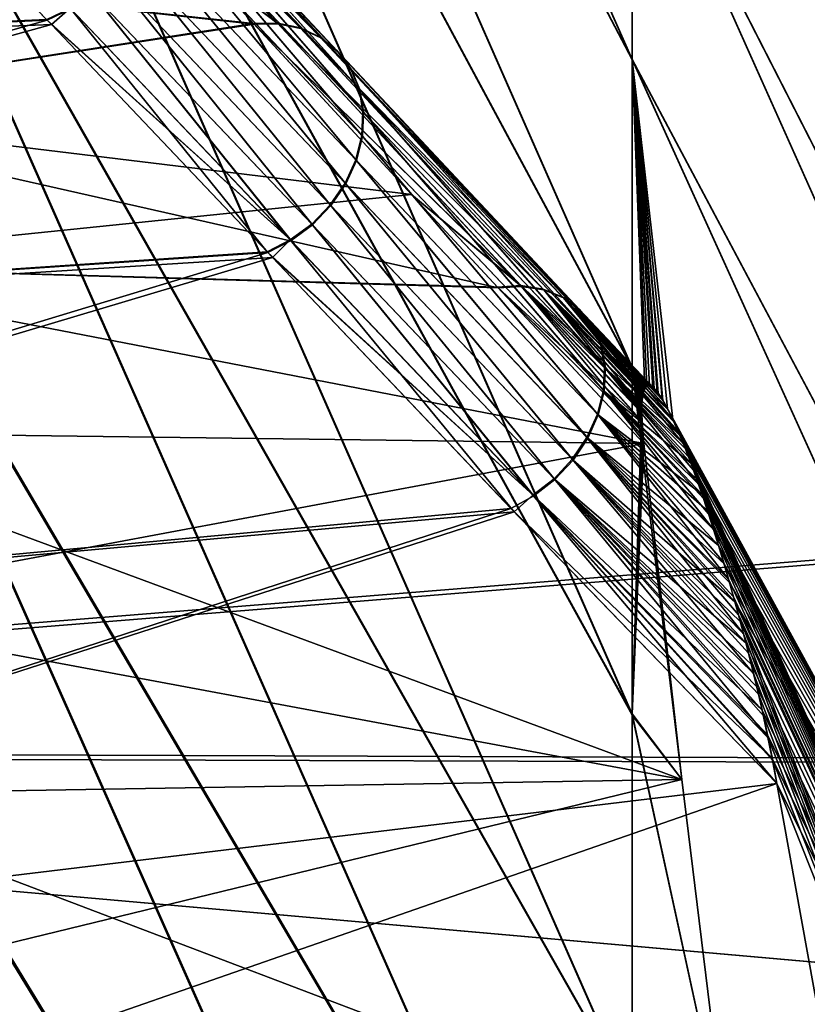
# Model space of a CAD drawing. Header units: metres. Extents: x -2 to 102, y -85 to 102.
# Tile 245 of 343: x 89.74 to 90.338, y 11.133 to 11.88. Entities that reach past the tile are written whole.
import ezdxf

# ---------------------------------------------------------------- set-up
doc = ezdxf.new("R2010")
doc.units = ezdxf.units.M
doc.layers.add('solid_21064300', color=7, linetype='CONTINUOUS')

msp = doc.modelspace()

# ---------------------------------------------------------------- linework, layer by layer
at = {"layer": 'solid_21064300'}
for points in [[(89.56752, 13.290086, -4.160103), (90.205063, 11.849868, -4.351752), (90.205063, 12.053601, -3.750708)], [(89.56752, 13.290086, -4.160103), (89.56752, 13.062857, -4.82645), (90.205063, 11.849868, -4.351752)], [(89.56752, 13.289399, 4.162298), (90.205063, 12.053178, 3.752071), (90.205063, 11.849295, 4.353315)], [(89.56752, 13.061927, 4.828967), (89.56752, 13.289399, 4.162298), (90.205063, 11.849295, 4.353315)], [(89.56752, 13.062857, -4.82645), (90.205063, 11.616185, -4.941797), (90.205063, 11.849868, -4.351752)], [(89.56752, 13.062857, -4.82645), (89.56752, 12.802241, -5.480462), (90.205063, 11.616185, -4.941797)], [(89.56752, 13.061927, 4.828967), (90.205063, 11.849295, 4.353315), (90.205063, 11.61544, 4.943548)], [(89.56752, 12.801035, 5.483281), (89.56752, 13.061927, 4.828967), (90.205063, 11.61544, 4.943548)], [(89.56752, 12.802241, -5.480462), (90.205063, 11.353144, -5.519352), (90.205063, 11.616185, -4.941797)], [(89.56752, 12.802241, -5.480462), (89.56752, 12.508906, -6.120467), (90.205063, 11.353144, -5.519352)], [(89.56752, 12.801035, 5.483281), (90.205063, 11.61544, 4.943548), (90.205063, 11.352208, 5.521277)], [(89.56752, 12.50739, 6.123565), (89.56752, 12.801035, 5.483281), (90.205063, 11.352208, 5.521277)], [(87.981567, 12.620817, 11.392597), (88.560776, 11.326357, 11.456383), (98.895546, 12.158201, 11.415393)], [(88.562424, 11.322414, -11.456576), (87.983307, 12.617163, -11.392777), (98.895546, 12.158201, -11.415393)], [(90.205063, 12.623672), (90.773743, 11.306211), (90.779366, 11.277663, 0.574141)], [(90.205063, 12.607708, 0.634671), (90.205063, 12.623672), (90.779366, 11.277663, 0.574141)], [(90.205063, 12.60772, -0.634434), (90.773743, 11.306211), (90.205063, 12.623672)], [(90.205063, 12.60772, -0.634434), (90.779366, 11.292268), (90.773743, 11.306211)], [(90.779366, 11.277662, -0.574141), (90.779366, 11.292268), (90.205063, 12.60772, -0.634434)], [(90.779366, 11.277662, -0.574141), (90.205063, 12.60772, -0.634434), (90.205063, 12.559903, -1.267264)], [(90.205063, 12.559855, 1.267738), (90.205063, 12.607708, 0.634671), (90.779366, 11.277663, 0.574141)], [(90.779366, 11.233885, -1.146797), (90.205063, 12.559903, -1.267264), (90.205063, 12.480341, -1.896892)], [(90.779366, 11.233885, -1.146797), (90.779366, 11.277662, -0.574141), (90.205063, 12.559903, -1.267264)], [(90.205063, 12.559855, 1.267738), (90.779366, 11.277663, 0.574141), (90.779366, 11.233885, 1.146796)], [(90.205063, 12.480234, 1.897597), (90.205063, 12.559855, 1.267738), (90.779366, 11.233885, 1.146796)], [(89.56752, 12.508906, -6.120467), (90.205063, 11.061408, -6.082958), (90.205063, 11.353144, -5.519352)], [(89.56752, 12.508906, -6.120467), (89.56752, 12.183601, -6.744829), (90.205063, 11.061408, -6.082958)], [(89.56752, 12.50739, 6.123565), (90.205063, 11.352208, 5.521277), (90.205063, 11.060262, 6.085042)], [(89.56752, 12.181745, 6.748182), (89.56752, 12.50739, 6.123565), (90.205063, 11.060262, 6.085042)], [(90.779366, 11.161048, -1.716487), (90.205063, 12.480341, -1.896892), (90.205063, 12.369237, -2.521725)], [(90.779366, 11.161048, -1.716487), (90.779366, 11.233885, -1.146797), (90.205063, 12.480341, -1.896892)], [(90.205063, 12.480234, 1.897597), (90.779366, 11.233885, 1.146796), (90.779366, 11.161048, 1.716485)], [(90.205063, 12.369047, 2.522657), (90.205063, 12.480234, 1.897597), (90.779366, 11.161048, 1.716485)], [(90.779366, 11.05934, -2.281736), (90.205063, 12.369237, -2.521725), (90.205063, 12.226871, -3.140185)], [(90.779366, 11.05934, -2.281736), (90.779366, 11.161048, -1.716487), (90.205063, 12.369237, -2.521725)], [(90.205063, 12.369047, 2.522657), (90.779366, 11.161048, 1.716485), (90.779366, 11.05934, 2.281734)], [(90.205063, 12.226575, 3.141337), (90.205063, 12.369047, 2.522657), (90.779366, 11.05934, 2.281734)], [(90.779366, 10.929024, -2.841083), (90.205063, 12.226871, -3.140185), (90.205063, 12.053601, -3.750708)], [(90.779366, 10.929024, -2.841083), (90.779366, 11.05934, -2.281736), (90.205063, 12.226871, -3.140185)], [(90.205063, 12.226575, 3.141337), (90.779366, 11.05934, 2.281734), (90.779366, 10.929025, 2.84108)], [(90.205063, 12.053178, 3.752071), (90.205063, 12.226575, 3.141337), (90.779366, 10.929025, 2.84108)], [(89.56752, 12.183601, -6.744829), (90.205063, 10.741715, -6.631189), (90.205063, 11.061408, -6.082958)], [(89.56752, 12.183601, -6.744829), (89.56752, 11.827157, -7.351953), (90.205063, 10.741715, -6.631189)], [(89.56752, 12.181745, 6.748182), (90.205063, 11.060262, 6.085042), (90.205063, 10.740341, 6.633415)], [(89.56752, 11.824931, 7.355533), (89.56752, 12.181745, 6.748182), (90.205063, 10.740341, 6.633415)], [(88.560776, 11.326357, 11.456383), (98.836884, 11.287977, 11.458274), (98.895546, 12.158201, 11.415393)], [(88.562424, 11.322414, -11.456576), (98.895546, 12.158201, -11.415393), (98.836884, 11.287977, -11.458274)], [(89.935707, 11.877207, 4.464653), (89.74971, 12.058692, 4.094024), (89.874481, 11.923745, 4.381327)], [(89.768211, 12.058052, 4.085801), (89.74971, 12.058692, 4.094024), (89.935707, 11.877207, 4.464653)], [(89.936234, 11.876637, -4.465764), (89.874496, 11.923735, -4.381347), (89.750191, 12.058177, -4.095188)], [(89.936234, 11.876637, -4.465764), (89.750191, 12.058177, -4.095188), (89.768684, 12.057543, -4.086957)], [(89.768211, 12.058052, 4.085801), (89.935707, 11.877207, 4.464653), (89.952866, 11.873603, 4.454521)], [(89.785637, 12.053587, 4.076552), (89.768211, 12.058052, 4.085801), (89.952866, 11.873603, 4.454521)], [(89.953392, 11.873035, -4.455628), (89.768684, 12.057543, -4.086957), (89.786118, 12.053081, -4.077706)], [(89.953392, 11.873035, -4.455628), (89.936234, 11.876637, -4.465764), (89.768684, 12.057543, -4.086957)], [(89.785637, 12.053587, 4.076552), (89.952866, 11.873603, 4.454521), (89.968224, 11.866443, 4.443423)], [(89.801247, 12.045553, 4.066485), (89.785637, 12.053587, 4.076552), (89.968224, 11.866443, 4.443423)], [(89.96875, 11.865879, -4.444527), (89.786118, 12.053081, -4.077706), (89.80172, 12.04505, -4.067635)], [(89.96875, 11.865879, -4.444527), (89.953392, 11.873035, -4.455628), (89.786118, 12.053081, -4.077706)], [(90.779366, 10.770437, -3.393081), (90.205063, 12.053601, -3.750708), (90.205063, 11.849868, -4.351752)], [(90.779366, 10.770437, -3.393081), (90.779366, 10.929024, -2.841083), (90.205063, 12.053601, -3.750708)], [(90.205063, 12.053178, 3.752071), (90.779366, 10.929025, 2.84108), (90.779366, 10.770438, 3.393078)], [(90.205063, 11.849295, 4.353315), (90.205063, 12.053178, 3.752071), (90.779366, 10.770438, 3.393078)], [(89.801247, 12.045553, 4.066485), (89.968224, 11.866443, 4.443423), (89.981148, 11.856023, 4.431815)], [(89.814377, 12.03428, 4.056011), (89.801247, 12.045553, 4.066485), (89.981148, 11.856023, 4.431815)], [(89.981674, 11.855461, -4.432916), (89.80172, 12.04505, -4.067635), (89.81485, 12.033777, -4.057158)], [(89.981674, 11.855461, -4.432916), (89.96875, 11.865879, -4.444527), (89.80172, 12.04505, -4.067635)], [(89.760986, 11.8795, -4.01127), (89.609764, 12.035812, -3.62697), (88.855705, 11.83898, -3.684498)], [(89.778984, 11.887983, -4.007483), (89.609764, 12.035812, -3.62697), (89.760986, 11.8795, -4.01127)], [(89.814377, 12.03428, 4.056011), (89.981148, 11.856023, 4.431815), (89.991104, 11.842768, 4.420175)], [(89.824509, 12.020226, 4.045558), (89.814377, 12.03428, 4.056011), (89.991104, 11.842768, 4.420175)], [(88.855705, 11.83898, 3.684497), (89.611633, 12.033919, 3.632052), (89.760513, 11.879998, 4.010145)], [(89.991623, 11.842209, -4.421272), (89.81485, 12.033777, -4.057158), (89.824982, 12.019727, -4.046702)], [(89.991623, 11.842209, -4.421272), (89.981674, 11.855461, -4.432916), (89.81485, 12.033777, -4.057158)], [(89.824509, 12.020226, 4.045558), (89.991104, 11.842768, 4.420175), (89.997681, 11.827224, 4.408978)], [(89.831215, 12.00397, 4.035556), (89.824509, 12.020226, 4.045558), (89.997681, 11.827224, 4.408978)], [(89.998207, 11.826667, -4.410072), (89.824982, 12.019727, -4.046702), (89.831688, 12.003472, -4.036696)], [(89.998207, 11.826667, -4.410072), (89.991623, 11.842209, -4.421272), (89.824982, 12.019727, -4.046702)], [(89.831215, 12.00397, 4.035556), (89.997681, 11.827224, 4.408978), (90.00061, 11.810027, 4.398685)], [(89.834229, 11.986176, 4.026413), (89.831215, 12.00397, 4.035556), (90.00061, 11.810027, 4.398685)], [(90.001137, 11.809472, -4.399776), (89.831688, 12.003472, -4.036696), (89.834702, 11.98568, -4.02755)], [(90.001137, 11.809472, -4.399776), (89.998207, 11.826667, -4.410072), (89.831688, 12.003472, -4.036696)], [(89.833427, 11.967571, 4.018504), (89.834229, 11.986176, 4.026413), (89.999786, 11.791883, 4.389718)], [(90.000305, 11.79133, -4.390805), (89.834702, 11.98568, -4.02755), (89.8339, 11.967076, -4.019637)], [(89.834229, 11.986176, 4.026413), (90.00061, 11.810027, 4.398685), (89.999786, 11.791883, 4.389718)], [(90.000305, 11.79133, -4.390805), (90.001137, 11.809472, -4.399776), (89.834702, 11.98568, -4.02755)], [(89.828835, 11.948918, 4.012152), (89.833427, 11.967571, 4.018504), (89.995224, 11.773539, 4.382445)], [(89.995743, 11.772986, -4.38353), (89.8339, 11.967076, -4.019637), (89.829315, 11.948424, -4.013282)], [(89.833427, 11.967571, 4.018504), (89.999786, 11.791883, 4.389718), (89.995224, 11.773539, 4.382445)], [(89.995743, 11.772986, -4.38353), (90.000305, 11.79133, -4.390805), (89.8339, 11.967076, -4.019637)], [(89.820648, 11.930981, 4.007617), (89.828835, 11.948918, 4.012152), (89.987114, 11.755743, 4.377164)], [(89.98764, 11.755191, -4.378246), (89.829315, 11.948424, -4.013282), (89.821129, 11.930488, -4.008745)], [(89.828835, 11.948918, 4.012152), (89.995224, 11.773539, 4.382445), (89.987114, 11.755743, 4.377164)], [(89.98764, 11.755191, -4.378246), (89.995743, 11.772986, -4.38353), (89.829315, 11.948424, -4.013282)], [(89.809204, 11.914493, 4.005085), (89.820648, 11.930981, 4.007617), (89.975792, 11.739228, 4.374092)], [(89.976318, 11.738676, -4.375173), (89.821129, 11.930488, -4.008745), (89.809677, 11.914, -4.006211)], [(89.820648, 11.930981, 4.007617), (89.987114, 11.755743, 4.377164), (89.975792, 11.739228, 4.374092)], [(89.976318, 11.738676, -4.375173), (89.98764, 11.755191, -4.378246), (89.821129, 11.930488, -4.008745)], [(89.917557, 11.876973, 4.473677), (89.874481, 11.923745, 4.381327), (89.490829, 11.923024, 4.462263)], [(89.490829, 11.923032, -4.462247), (89.874496, 11.923735, -4.381347), (89.918083, 11.876397, -4.474792)], [(89.501923, 11.812139, -4.687486), (89.490829, 11.923032, -4.462247), (89.918083, 11.876397, -4.474792)], [(89.917557, 11.876973, 4.473677), (89.490829, 11.923024, 4.462263), (89.501923, 11.812126, 4.68751)], [(89.935707, 11.877207, 4.464653), (89.874481, 11.923745, 4.381327), (89.917557, 11.876973, 4.473677)], [(89.936234, 11.876637, -4.465764), (89.918083, 11.876397, -4.474792), (89.874496, 11.923735, -4.381347)], [(89.79496, 11.900129, 4.00466), (89.809204, 11.914493, 4.005085), (89.961731, 11.724672, 4.373354)], [(89.962257, 11.724119, -4.374434), (89.809677, 11.914, -4.006211), (89.795433, 11.899635, -4.005785)], [(89.809204, 11.914493, 4.005085), (89.975792, 11.739228, 4.374092), (89.961731, 11.724672, 4.373354)], [(89.962257, 11.724119, -4.374434), (89.976318, 11.738676, -4.375173), (89.809677, 11.914, -4.006211)], [(89.778511, 11.888478, 4.006358), (89.79496, 11.900129, 4.00466), (89.945496, 11.71267, 4.374982)], [(89.79496, 11.900129, 4.00466), (89.961731, 11.724672, 4.373354), (89.945496, 11.71267, 4.374982)], [(89.946022, 11.712116, -4.376062), (89.795433, 11.899635, -4.005785), (89.778984, 11.887983, -4.007483)], [(89.946022, 11.712116, -4.376062), (89.962257, 11.724119, -4.374434), (89.795433, 11.899635, -4.005785)], [(89.778511, 11.888478, 4.006358), (89.764137, 11.876196, 4.01873), (89.760513, 11.879998, 4.010145)], [(89.946022, 11.712116, -4.376062), (89.778984, 11.887983, -4.007483), (89.760986, 11.8795, -4.01127)], [(89.778511, 11.888478, 4.006358), (89.927795, 11.703713, 4.378933), (89.764137, 11.876196, 4.01873)], [(89.778511, 11.888478, 4.006358), (89.945496, 11.71267, 4.374982), (89.927795, 11.703713, 4.378933)], [(88.855705, 11.83898, 3.684497), (89.760513, 11.879998, 4.010145), (89.764137, 11.876196, 4.01873)], [(89.760986, 11.8795, -4.01127), (88.855705, 11.83898, -3.684498), (88.888199, 11.633343, -4.099401)], [(89.764137, 11.876192, -4.018738), (89.760986, 11.8795, -4.01127), (88.888199, 11.633343, -4.099401)], [(89.946022, 11.712116, -4.376062), (89.760986, 11.8795, -4.01127), (89.764137, 11.876192, -4.018738)], [(88.888199, 11.633343, 4.0994), (88.855705, 11.83898, 3.684497), (89.764137, 11.876196, 4.01873)], [(88.888199, 11.633343, 4.0994), (89.764137, 11.876196, 4.01873), (89.927795, 11.703713, 4.378933)], [(89.928322, 11.703159, -4.380009), (89.764137, 11.876192, -4.018738), (88.888199, 11.633343, -4.099401)], [(90.037437, 11.747174, 4.713849), (89.917557, 11.876973, 4.473677), (89.501923, 11.812126, 4.68751)], [(89.501923, 11.812139, -4.687486), (89.918083, 11.876397, -4.474792), (90.037453, 11.747157, -4.71388)], [(89.946022, 11.712116, -4.376062), (89.764137, 11.876192, -4.018738), (89.928322, 11.703159, -4.380009)], [(89.935707, 11.877207, 4.464653), (89.917557, 11.876973, 4.473677), (90.12043, 11.678051, 4.825589)], [(90.12043, 11.678051, 4.825589), (89.917557, 11.876973, 4.473677), (90.037437, 11.747174, 4.713849)], [(89.936234, 11.876637, -4.465764), (90.12101, 11.677429, -4.82664), (89.918083, 11.876397, -4.474792)], [(90.12101, 11.677429, -4.82664), (90.037453, 11.747157, -4.71388), (89.918083, 11.876397, -4.474792)], [(89.935707, 11.877207, 4.464653), (90.12043, 11.678051, 4.825589), (90.137268, 11.675407, 4.814603)], [(89.952866, 11.873603, 4.454521), (89.935707, 11.877207, 4.464653), (90.137268, 11.675407, 4.814603)], [(89.936234, 11.876637, -4.465764), (90.137848, 11.674789, -4.815651), (90.12101, 11.677429, -4.82664)], [(89.953392, 11.873035, -4.455628), (90.137848, 11.674789, -4.815651), (89.936234, 11.876637, -4.465764)], [(89.952866, 11.873603, 4.454521), (90.137268, 11.675407, 4.814603), (90.152328, 11.669225, 4.802513)], [(89.968224, 11.866443, 4.443423), (89.952866, 11.873603, 4.454521), (90.152328, 11.669225, 4.802513)], [(89.953392, 11.873035, -4.455628), (90.152908, 11.668609, -4.803558), (90.137848, 11.674789, -4.815651)], [(89.96875, 11.865879, -4.444527), (90.152908, 11.668609, -4.803558), (89.953392, 11.873035, -4.455628)], [(89.968224, 11.866443, 4.443423), (90.152328, 11.669225, 4.802513), (90.164993, 11.659755, 4.789815)], [(89.981148, 11.856023, 4.431815), (89.968224, 11.866443, 4.443423), (90.164993, 11.659755, 4.789815)], [(89.96875, 11.865879, -4.444527), (90.165573, 11.659142, -4.790858), (90.152908, 11.668609, -4.803558)], [(89.981674, 11.855461, -4.432916), (90.165573, 11.659142, -4.790858), (89.96875, 11.865879, -4.444527)], [(89.981148, 11.856023, 4.431815), (90.164993, 11.659755, 4.789815), (90.174744, 11.647389, 4.777033)], [(89.991104, 11.842768, 4.420175), (89.981148, 11.856023, 4.431815), (90.174744, 11.647389, 4.777033)], [(89.981674, 11.855461, -4.432916), (90.175316, 11.64678, -4.778072), (90.165573, 11.659142, -4.790858)], [(89.991623, 11.842209, -4.421272), (90.175316, 11.64678, -4.778072), (89.981674, 11.855461, -4.432916)], [(90.205063, 11.849868, -4.351752), (90.221603, 11.59994, -4.887824), (90.224686, 11.596397, -4.878914)], [(90.205063, 11.849868, -4.351752), (90.205063, 11.616185, -4.941797), (90.221603, 11.59994, -4.887824)], [(90.205063, 11.849868, -4.351752), (90.224686, 11.596397, -4.878914), (90.228287, 11.590923, -4.871664)], [(90.779366, 10.58399, -3.936302), (90.205063, 11.849868, -4.351752), (90.228287, 11.590923, -4.871664)], [(90.779366, 10.58399, -3.936302), (90.779366, 10.770437, -3.393081), (90.205063, 11.849868, -4.351752)], [(90.205063, 11.849295, 4.353315), (90.235847, 11.576434, 4.863472), (90.231773, 11.584646, 4.866919)], [(90.205063, 11.849295, 4.353315), (90.779366, 10.583992, 3.936298), (90.235847, 11.576434, 4.863472)], [(90.205063, 11.849295, 4.353315), (90.231773, 11.584646, 4.866919), (90.227646, 11.591983, 4.872755)], [(90.205063, 11.849295, 4.353315), (90.227646, 11.591983, 4.872755), (90.223946, 11.597325, 4.880853)], [(90.205063, 11.849295, 4.353315), (90.223946, 11.597325, 4.880853), (90.220741, 11.600703, 4.890874)], [(90.205063, 11.849295, 4.353315), (90.220741, 11.600703, 4.890874), (90.218163, 11.602055, 4.902112)], [(90.205063, 11.849295, 4.353315), (90.218163, 11.602055, 4.902112), (90.21611, 11.601752, 4.914301)], [(90.205063, 11.849295, 4.353315), (90.21611, 11.601752, 4.914301), (90.214554, 11.599945, 4.927261)], [(90.205063, 11.61544, 4.943548), (90.205063, 11.849295, 4.353315), (90.214554, 11.599945, 4.927261)], [(90.205063, 11.849295, 4.353315), (90.779366, 10.770438, 3.393078), (90.779366, 10.583992, 3.936298)], [(89.991104, 11.842768, 4.420175), (90.174744, 11.647389, 4.777033), (90.181168, 11.632636, 4.764691)], [(89.997681, 11.827224, 4.408978), (89.991104, 11.842768, 4.420175), (90.181168, 11.632636, 4.764691)], [(89.991623, 11.842209, -4.421272), (90.181747, 11.63203, -4.765727), (90.175316, 11.64678, -4.778072)], [(89.998207, 11.826667, -4.410072), (90.181747, 11.63203, -4.765727), (89.991623, 11.842209, -4.421272)], [(89.56752, 11.827157, -7.351953), (90.205063, 10.394875, -7.162661), (90.205063, 10.741715, -6.631189)], [(89.56752, 11.827157, -7.351953), (89.56752, 11.440485, -7.940287), (90.205063, 10.394875, -7.162661)], [(89.997681, 11.827224, 4.408978), (90.181168, 11.632636, 4.764691), (90.184013, 11.616102, 4.753298)], [(90.00061, 11.810027, 4.398685), (89.997681, 11.827224, 4.408978), (90.184013, 11.616102, 4.753298)], [(89.998207, 11.826667, -4.410072), (90.184586, 11.615497, -4.754331), (90.181747, 11.63203, -4.765727)], [(90.001137, 11.809472, -4.399776), (90.184586, 11.615497, -4.754331), (89.998207, 11.826667, -4.410072)], [(89.56752, 11.824931, 7.355533), (90.205063, 10.740341, 6.633415), (90.205063, 10.393255, 7.16501)], [(89.56752, 11.437862, 7.944065), (89.56752, 11.824931, 7.355533), (90.205063, 10.393255, 7.16501)], [(89.501923, 11.812139, -4.687486), (90.037453, 11.747157, -4.71388), (90.103279, 11.676314, -4.836236)], [(89.514801, 11.693475, -4.909093), (89.501923, 11.812139, -4.687486), (90.103279, 11.676314, -4.836236)], [(90.037437, 11.747174, 4.713849), (89.501923, 11.812126, 4.68751), (89.514801, 11.693457, 4.909125)], [(89.999786, 11.791883, 4.389718), (90.00061, 11.810027, 4.398685), (90.183151, 11.598466, 4.743322)], [(90.000305, 11.79133, -4.390805), (90.183731, 11.597863, -4.744352), (90.001137, 11.809472, -4.399776)], [(90.00061, 11.810027, 4.398685), (90.184013, 11.616102, 4.753298), (90.183151, 11.598466, 4.743322)], [(90.001137, 11.809472, -4.399776), (90.183731, 11.597863, -4.744352), (90.184586, 11.615497, -4.754331)], [(89.995224, 11.773539, 4.382445), (89.999786, 11.791883, 4.389718), (90.178627, 11.580455, 4.735173)], [(89.995743, 11.772986, -4.38353), (90.179207, 11.579852, -4.7362), (90.000305, 11.79133, -4.390805)], [(89.999786, 11.791883, 4.389718), (90.183151, 11.598466, 4.743322), (90.178627, 11.580455, 4.735173)], [(90.000305, 11.79133, -4.390805), (90.179207, 11.579852, -4.7362), (90.183731, 11.597863, -4.744352)], [(89.987114, 11.755743, 4.377164), (89.995224, 11.773539, 4.382445), (90.170624, 11.562809, 4.729187)], [(89.98764, 11.755191, -4.378246), (90.171204, 11.562206, -4.730212), (89.995743, 11.772986, -4.38353)], [(89.995224, 11.773539, 4.382445), (90.178627, 11.580455, 4.735173), (90.170624, 11.562809, 4.729187)], [(89.995743, 11.772986, -4.38353), (90.171204, 11.562206, -4.730212), (90.179207, 11.579852, -4.7362)], [(89.975792, 11.739228, 4.374092), (89.987114, 11.755743, 4.377164), (90.159477, 11.546253, 4.725608)], [(89.976318, 11.738676, -4.375173), (90.160049, 11.54565, -4.726632), (89.98764, 11.755191, -4.378246)], [(89.987114, 11.755743, 4.377164), (90.170624, 11.562809, 4.729187), (90.159477, 11.546253, 4.725608)], [(89.98764, 11.755191, -4.378246), (90.160049, 11.54565, -4.726632), (90.171204, 11.562206, -4.730212)], [(90.102699, 11.676942, 4.835176), (90.037437, 11.747174, 4.713849), (89.514801, 11.693457, 4.909125)], [(90.12043, 11.678051, 4.825589), (90.037437, 11.747174, 4.713849), (90.102699, 11.676942, 4.835176)], [(90.12101, 11.677429, -4.82664), (90.103279, 11.676314, -4.836236), (90.037453, 11.747157, -4.71388)], [(89.961731, 11.724672, 4.373354), (89.975792, 11.739228, 4.374092), (90.14563, 11.531469, 4.724586)], [(89.962257, 11.724119, -4.374434), (90.14621, 11.530867, -4.725609), (89.976318, 11.738676, -4.375173)], [(89.975792, 11.739228, 4.374092), (90.159477, 11.546253, 4.725608), (90.14563, 11.531469, 4.724586)], [(89.976318, 11.738676, -4.375173), (90.14621, 11.530867, -4.725609), (90.160049, 11.54565, -4.726632)], [(89.945496, 11.71267, 4.374982), (89.961731, 11.724672, 4.373354), (90.129662, 11.519065, 4.726162)], [(89.946022, 11.712116, -4.376062), (90.130241, 11.51846, -4.727185), (89.962257, 11.724119, -4.374434)], [(89.961731, 11.724672, 4.373354), (90.14563, 11.531469, 4.724586), (90.129662, 11.519065, 4.726162)], [(89.962257, 11.724119, -4.374434), (90.130241, 11.51846, -4.727185), (90.14621, 11.530867, -4.725609)], [(89.945496, 11.71267, 4.374982), (89.93187, 11.699405, 4.387282), (89.927795, 11.703713, 4.378933)], [(89.946022, 11.712116, -4.376062), (89.928322, 11.703159, -4.380009), (90.130241, 11.51846, -4.727185)], [(89.945496, 11.71267, 4.374982), (90.115349, 11.506413, 4.735607), (89.93187, 11.699405, 4.387282)], [(89.945496, 11.71267, 4.374982), (90.129662, 11.519065, 4.726162), (90.115349, 11.506413, 4.735607)], [(88.888199, 11.633343, 4.0994), (89.927795, 11.703713, 4.378933), (89.93187, 11.699405, 4.387282)], [(89.928322, 11.703159, -4.380009), (88.888199, 11.633343, -4.099401), (88.927902, 11.399549, -4.498401)], [(88.927902, 11.399549, 4.498401), (88.888199, 11.633343, 4.0994), (89.93187, 11.699405, 4.387282)], [(89.931885, 11.699384, -4.387324), (89.928322, 11.703159, -4.380009), (88.927902, 11.399549, -4.498401)], [(88.927902, 11.399549, 4.498401), (89.93187, 11.699405, 4.387282), (90.115349, 11.506413, 4.735607)], [(90.112885, 11.508979, -4.731271), (89.931885, 11.699384, -4.387324), (88.927902, 11.399549, -4.498401)], [(90.130241, 11.51846, -4.727185), (89.928322, 11.703159, -4.380009), (89.931885, 11.699384, -4.387324)], [(90.130241, 11.51846, -4.727185), (89.931885, 11.699384, -4.387324), (90.112885, 11.508979, -4.731271)], [(89.514801, 11.693475, -4.909093), (90.103279, 11.676314, -4.836236), (90.213783, 11.55827, -5.028436)], [(89.529434, 11.567141, -5.126831), (89.514801, 11.693475, -4.909093), (90.213783, 11.55827, -5.028436)], [(89.514801, 11.693457, 4.909125), (89.529434, 11.567117, 5.126871), (90.213783, 11.558256, 5.028457)], [(90.102699, 11.676942, 4.835176), (89.514801, 11.693457, 4.909125), (90.213783, 11.558256, 5.028457)], [(90.12043, 11.678051, 4.825589), (90.102699, 11.676942, 4.835176), (90.212402, 11.575048, 4.997265)], [(90.212936, 11.567154, 5.012593), (90.102699, 11.676942, 4.835176), (90.213783, 11.558256, 5.028457)], [(90.212936, 11.567154, 5.012593), (90.212402, 11.575048, 4.997265), (90.102699, 11.676942, 4.835176)], [(90.12101, 11.677429, -4.82664), (90.212959, 11.566876, -5.01311), (90.103279, 11.676314, -4.836236)], [(90.212959, 11.566876, -5.01311), (90.213783, 11.55827, -5.028436), (90.103279, 11.676314, -4.836236)], [(90.12043, 11.678051, 4.825589), (90.212273, 11.587886, 4.968165), (90.212677, 11.592885, 4.954257)], [(90.137268, 11.675407, 4.814603), (90.12043, 11.678051, 4.825589), (90.212677, 11.592885, 4.954257)], [(90.12043, 11.678051, 4.825589), (90.212189, 11.581939, 4.982481), (90.212273, 11.587886, 4.968165)], [(90.12043, 11.678051, 4.825589), (90.212402, 11.575048, 4.997265), (90.212189, 11.581939, 4.982481)], [(90.12101, 11.677429, -4.82664), (90.212433, 11.574491, -4.998402), (90.212959, 11.566876, -5.01311)], [(90.12101, 11.677429, -4.82664), (90.212196, 11.581127, -4.984307), (90.212433, 11.574491, -4.998402)], [(90.12101, 11.677429, -4.82664), (90.137848, 11.674789, -4.815651), (90.212196, 11.581127, -4.984307)], [(90.137268, 11.675407, 4.814603), (90.213417, 11.596966, 4.940587), (90.214554, 11.599945, 4.927261)], [(90.152328, 11.669225, 4.802513), (90.137268, 11.675407, 4.814603), (90.214554, 11.599945, 4.927261)], [(90.137268, 11.675407, 4.814603), (90.212677, 11.592885, 4.954257), (90.213417, 11.596966, 4.940587)], [(90.137848, 11.674789, -4.815651), (90.212234, 11.586857, -4.970778), (90.212196, 11.581127, -4.984307)], [(90.137848, 11.674789, -4.815651), (90.21254, 11.5917, -4.957779), (90.212234, 11.586857, -4.970778)], [(90.137848, 11.674789, -4.815651), (90.21312, 11.595675, -4.945264), (90.21254, 11.5917, -4.957779)], [(90.137848, 11.674789, -4.815651), (90.152908, 11.668609, -4.803558), (90.21312, 11.595675, -4.945264)], [(90.152328, 11.669225, 4.802513), (90.218163, 11.602055, 4.902112), (90.220741, 11.600703, 4.890874)], [(90.164993, 11.659755, 4.789815), (90.152328, 11.669225, 4.802513), (90.220741, 11.600703, 4.890874)], [(90.152328, 11.669225, 4.802513), (90.21611, 11.601752, 4.914301), (90.218163, 11.602055, 4.902112)], [(90.152328, 11.669225, 4.802513), (90.214554, 11.599945, 4.927261), (90.21611, 11.601752, 4.914301)], [(90.152908, 11.668609, -4.803558), (90.21402, 11.59884, -4.93281), (90.21312, 11.595675, -4.945264)], [(90.152908, 11.668609, -4.803558), (90.215286, 11.601019, -4.920623), (90.21402, 11.59884, -4.93281)], [(90.152908, 11.668609, -4.803558), (90.216949, 11.60208, -4.908827), (90.215286, 11.601019, -4.920623)], [(90.152908, 11.668609, -4.803558), (90.165573, 11.659142, -4.790858), (90.216949, 11.60208, -4.908827)], [(90.164993, 11.659755, 4.789815), (90.223946, 11.597325, 4.880853), (90.227646, 11.591983, 4.872755)], [(90.174744, 11.647389, 4.777033), (90.164993, 11.659755, 4.789815), (90.227646, 11.591983, 4.872755)], [(90.164993, 11.659755, 4.789815), (90.220741, 11.600703, 4.890874), (90.223946, 11.597325, 4.880853)], [(90.165573, 11.659142, -4.790858), (90.21904, 11.601773, -4.897843), (90.216949, 11.60208, -4.908827)], [(90.165573, 11.659142, -4.790858), (90.221603, 11.59994, -4.887824), (90.21904, 11.601773, -4.897843)], [(90.165573, 11.659142, -4.790858), (90.175316, 11.64678, -4.778072), (90.221603, 11.59994, -4.887824)], [(90.174744, 11.647389, 4.777033), (90.231773, 11.584646, 4.866919), (90.235847, 11.576434, 4.863472)], [(90.181168, 11.632636, 4.764691), (90.174744, 11.647389, 4.777033), (90.235847, 11.576434, 4.863472)], [(90.174744, 11.647389, 4.777033), (90.227646, 11.591983, 4.872755), (90.231773, 11.584646, 4.866919)], [(90.175316, 11.64678, -4.778072), (90.224686, 11.596397, -4.878914), (90.221603, 11.59994, -4.887824)], [(90.175316, 11.64678, -4.778072), (90.228287, 11.590923, -4.871664), (90.224686, 11.596397, -4.878914)], [(90.175316, 11.64678, -4.778072), (90.232307, 11.58365, -4.866283), (90.228287, 11.590923, -4.871664)], [(90.175316, 11.64678, -4.778072), (90.181747, 11.63203, -4.765727), (90.232307, 11.58365, -4.866283)], [(90.181168, 11.632636, 4.764691), (90.239868, 11.56746, 4.86213), (90.243805, 11.558015, 4.862327)], [(90.184013, 11.616102, 4.753298), (90.181168, 11.632636, 4.764691), (90.243805, 11.558015, 4.862327)], [(90.181168, 11.632636, 4.764691), (90.235847, 11.576434, 4.863472), (90.239868, 11.56746, 4.86213)], [(90.181747, 11.63203, -4.765727), (90.23661, 11.574766, -4.863145), (90.232307, 11.58365, -4.866283)], [(90.181747, 11.63203, -4.765727), (90.240974, 11.564868, -4.86203), (90.23661, 11.574766, -4.863145)], [(90.181747, 11.63203, -4.765727), (90.184586, 11.615497, -4.754331), (90.240974, 11.564868, -4.86203)], [(90.183151, 11.598466, 4.743322), (90.184013, 11.616102, 4.753298), (90.255287, 11.527411, 4.870111)], [(90.184013, 11.616102, 4.753298), (90.251488, 11.538003, 4.866466), (90.255287, 11.527411, 4.870111)], [(90.184013, 11.616102, 4.753298), (90.247681, 11.548174, 4.863824), (90.251488, 11.538003, 4.866466)], [(90.184013, 11.616102, 4.753298), (90.243805, 11.558015, 4.862327), (90.247681, 11.548174, 4.863824)], [(90.205063, 11.616185, -4.941797), (90.212234, 11.586857, -4.970778), (90.21254, 11.5917, -4.957779)], [(90.205063, 11.616185, -4.941797), (90.205063, 11.353144, -5.519352), (90.212234, 11.586857, -4.970778)], [(90.205063, 11.616185, -4.941797), (90.21254, 11.5917, -4.957779), (90.21312, 11.595675, -4.945264)], [(90.205063, 11.616185, -4.941797), (90.21312, 11.595675, -4.945264), (90.21402, 11.59884, -4.93281)], [(90.205063, 11.616185, -4.941797), (90.21402, 11.59884, -4.93281), (90.215286, 11.601019, -4.920623)], [(90.205063, 11.616185, -4.941797), (90.215286, 11.601019, -4.920623), (90.216949, 11.60208, -4.908827)], [(90.205063, 11.616185, -4.941797), (90.216949, 11.60208, -4.908827), (90.21904, 11.601773, -4.897843)], [(90.205063, 11.616185, -4.941797), (90.21904, 11.601773, -4.897843), (90.221603, 11.59994, -4.887824)], [(90.184586, 11.615497, -4.754331), (90.183731, 11.597863, -4.744352), (90.249611, 11.543066, -4.865037)], [(90.184586, 11.615497, -4.754331), (90.245338, 11.55418, -4.862782), (90.240974, 11.564868, -4.86203)], [(90.184586, 11.615497, -4.754331), (90.249611, 11.543066, -4.865037), (90.245338, 11.55418, -4.862782)], [(90.205063, 11.61544, 4.943548), (90.213783, 11.558256, 5.028457), (90.242661, 11.303211, 5.4342)], [(90.205063, 11.61544, 4.943548), (90.212936, 11.567154, 5.012593), (90.213783, 11.558256, 5.028457)], [(90.205063, 11.352208, 5.521277), (90.205063, 11.61544, 4.943548), (90.242661, 11.303211, 5.4342)], [(90.205063, 11.61544, 4.943548), (90.214554, 11.599945, 4.927261), (90.213417, 11.596966, 4.940587)], [(90.205063, 11.61544, 4.943548), (90.213417, 11.596966, 4.940587), (90.212677, 11.592885, 4.954257)], [(90.205063, 11.61544, 4.943548), (90.212677, 11.592885, 4.954257), (90.212273, 11.587886, 4.968165)], [(90.205063, 11.61544, 4.943548), (90.212273, 11.587886, 4.968165), (90.212189, 11.581939, 4.982481)], [(90.205063, 11.61544, 4.943548), (90.212189, 11.581939, 4.982481), (90.212402, 11.575048, 4.997265)], [(90.205063, 11.61544, 4.943548), (90.212402, 11.575048, 4.997265), (90.212936, 11.567154, 5.012593)], [(90.178627, 11.580455, 4.735173), (90.183151, 11.598466, 4.743322), (90.266708, 11.493058, 4.886777)], [(90.183731, 11.597863, -4.744352), (90.179207, 11.579852, -4.7362), (90.258003, 11.519569, -4.873332)], [(90.183151, 11.598466, 4.743322), (90.262894, 11.504934, 4.880305), (90.266708, 11.493058, 4.886777)], [(90.183151, 11.598466, 4.743322), (90.259079, 11.516396, 4.87474), (90.262894, 11.504934, 4.880305)], [(90.183151, 11.598466, 4.743322), (90.255287, 11.527411, 4.870111), (90.259079, 11.516396, 4.87474)], [(90.183731, 11.597863, -4.744352), (90.25383, 11.531526, -4.868588), (90.249611, 11.543066, -4.865037)], [(90.183731, 11.597863, -4.744352), (90.258003, 11.519569, -4.873332), (90.25383, 11.531526, -4.868588)], [(90.205063, 11.353144, -5.519352), (90.212196, 11.581127, -4.984307), (90.212234, 11.586857, -4.970778)], [(90.779366, 10.58399, -3.936302), (90.228287, 11.590923, -4.871664), (90.232307, 11.58365, -4.866283)], [(90.170624, 11.562809, 4.729187), (90.178627, 11.580455, 4.735173), (90.278107, 11.455255, 4.91134)], [(90.179207, 11.579852, -4.7362), (90.171204, 11.562206, -4.730212), (90.270531, 11.480782, -4.894139)], [(90.178627, 11.580455, 4.735173), (90.274323, 11.468188, 4.902318), (90.278107, 11.455255, 4.91134)], [(90.178627, 11.580455, 4.735173), (90.270531, 11.480778, 4.89414), (90.274323, 11.468188, 4.902318)], [(90.178627, 11.580455, 4.735173), (90.266708, 11.493058, 4.886777), (90.270531, 11.480778, 4.89414)], [(90.179207, 11.579852, -4.7362), (90.262177, 11.507112, -4.879193), (90.258003, 11.519569, -4.873332)], [(90.179207, 11.579852, -4.7362), (90.266357, 11.494179, -4.886139), (90.262177, 11.507112, -4.879193)], [(90.179207, 11.579852, -4.7362), (90.270531, 11.480782, -4.894139), (90.266357, 11.494179, -4.886139)], [(90.205063, 11.353144, -5.519352), (90.212433, 11.574491, -4.998402), (90.212196, 11.581127, -4.984307)], [(90.779366, 10.58399, -3.936302), (90.232307, 11.58365, -4.866283), (90.23661, 11.574766, -4.863145)], [(90.205063, 11.353144, -5.519352), (90.212959, 11.566876, -5.01311), (90.212433, 11.574491, -4.998402)], [(90.779366, 10.370167, 4.469336), (90.239868, 11.56746, 4.86213), (90.235847, 11.576434, 4.863472)], [(90.779366, 10.370167, 4.469336), (90.235847, 11.576434, 4.863472), (90.779366, 10.583992, 3.936298)], [(90.779366, 10.58399, -3.936302), (90.23661, 11.574766, -4.863145), (90.240974, 11.564868, -4.86203)], [(89.529434, 11.567141, -5.126831), (90.213783, 11.55827, -5.028436), (90.242661, 11.303196, -5.434222)], [(89.545784, 11.433222, -5.340503), (89.529434, 11.567141, -5.126831), (90.242661, 11.303196, -5.434222)], [(89.529434, 11.567117, 5.126871), (89.545784, 11.433191, 5.34055), (90.213783, 11.558256, 5.028457)], [(90.205063, 11.353144, -5.519352), (90.213783, 11.55827, -5.028436), (90.212959, 11.566876, -5.01311)], [(90.779366, 10.370167, 4.469336), (90.243805, 11.558015, 4.862327), (90.239868, 11.56746, 4.86213)], [(90.779366, 10.58399, -3.936302), (90.240974, 11.564868, -4.86203), (90.245338, 11.55418, -4.862782)], [(89.545784, 11.433191, 5.34055), (90.242661, 11.303211, 5.4342), (90.213783, 11.558256, 5.028457)], [(90.159477, 11.546253, 4.725608), (90.170624, 11.562809, 4.729187), (90.289474, 11.413824, 4.943982)], [(90.171204, 11.562206, -4.730212), (90.160049, 11.54565, -4.726632), (90.282951, 11.438084, -4.9242)], [(90.170624, 11.562809, 4.729187), (90.285675, 11.42811, 4.932117), (90.289474, 11.413824, 4.943982)], [(90.170624, 11.562809, 4.729187), (90.281891, 11.441911, 4.921247), (90.285675, 11.42811, 4.932117)], [(90.170624, 11.562809, 4.729187), (90.278107, 11.455255, 4.91134), (90.281891, 11.441911, 4.921247)], [(90.171204, 11.562206, -4.730212), (90.274681, 11.466999, -4.903124), (90.270531, 11.480782, -4.894139)], [(90.171204, 11.562206, -4.730212), (90.278816, 11.452778, -4.913136), (90.274681, 11.466999, -4.903124)], [(90.171204, 11.562206, -4.730212), (90.282951, 11.438084, -4.9242), (90.278816, 11.452778, -4.913136)], [(90.205063, 11.353144, -5.519352), (90.242661, 11.303196, -5.434222), (90.213783, 11.55827, -5.028436)], [(90.779366, 10.370167, 4.469336), (90.247681, 11.548174, 4.863824), (90.243805, 11.558015, 4.862327)], [(90.779366, 10.58399, -3.936302), (90.245338, 11.55418, -4.862782), (90.249611, 11.543066, -4.865037)], [(90.14563, 11.531469, 4.724586), (90.159477, 11.546253, 4.725608), (90.29705, 11.383796, 4.970985)], [(90.160049, 11.54565, -4.726632), (90.14621, 11.530867, -4.725609), (90.291252, 11.40699, -4.949895)], [(90.159477, 11.546253, 4.725608), (90.293274, 11.399058, 4.956919), (90.29705, 11.383796, 4.970985)], [(90.159477, 11.546253, 4.725608), (90.289474, 11.413824, 4.943982), (90.293274, 11.399058, 4.956919)], [(90.160049, 11.54565, -4.726632), (90.287102, 11.422821, -4.936436), (90.282951, 11.438084, -4.9242)], [(90.160049, 11.54565, -4.726632), (90.291252, 11.40699, -4.949895), (90.287102, 11.422821, -4.936436)], [(90.779366, 10.370167, 4.469336), (90.251488, 11.538003, 4.866466), (90.247681, 11.548174, 4.863824)], [(90.779366, 10.58399, -3.936302), (90.249611, 11.543066, -4.865037), (90.25383, 11.531526, -4.868588)], [(90.779366, 10.370167, 4.469336), (90.255287, 11.527411, 4.870111), (90.251488, 11.538003, 4.866466)], [(90.129662, 11.519065, 4.726162), (90.14563, 11.531469, 4.724586), (90.308136, 11.334897, 5.021064)], [(90.14621, 11.530867, -4.725609), (90.130241, 11.51846, -4.727185), (90.303551, 11.356005, -4.998477)], [(90.14563, 11.531469, 4.724586), (90.304512, 11.3517, 5.002965), (90.308136, 11.334897, 5.021064)], [(90.14563, 11.531469, 4.724586), (90.300812, 11.368, 4.986292), (90.304512, 11.3517, 5.002965)], [(90.14563, 11.531469, 4.724586), (90.29705, 11.383796, 4.970985), (90.300812, 11.368, 4.986292)], [(90.14621, 11.530867, -4.725609), (90.295387, 11.390592, -4.964625), (90.291252, 11.40699, -4.949895)], [(90.14621, 11.530867, -4.725609), (90.2995, 11.373593, -4.980788), (90.295387, 11.390592, -4.964625)], [(90.14621, 11.530867, -4.725609), (90.303551, 11.356005, -4.998477), (90.2995, 11.373593, -4.980788)], [(90.779366, 10.58399, -3.936302), (90.25383, 11.531526, -4.868588), (90.258003, 11.519569, -4.873332)], [(90.779366, 10.370167, 4.469336), (90.259079, 11.516396, 4.87474), (90.255287, 11.527411, 4.870111)], [(90.129662, 11.519065, 4.726162), (90.314865, 11.300269, 5.062047), (90.115349, 11.506413, 4.735607)], [(90.129662, 11.519065, 4.726162), (90.311584, 11.317759, 5.040762), (90.314865, 11.300269, 5.062047)], [(90.129662, 11.519065, 4.726162), (90.308136, 11.334897, 5.021064), (90.311584, 11.317759, 5.040762)], [(90.779366, 10.58399, -3.936302), (90.258003, 11.519569, -4.873332), (90.262177, 11.507112, -4.879193)], [(90.130241, 11.51846, -4.727185), (90.112885, 11.508979, -4.731271), (90.311295, 11.319255, -5.038993)], [(90.130241, 11.51846, -4.727185), (90.307526, 11.337822, -5.017833), (90.303551, 11.356005, -4.998477)], [(90.130241, 11.51846, -4.727185), (90.311295, 11.319255, -5.038993), (90.307526, 11.337822, -5.017833)], [(90.779366, 10.370167, 4.469336), (90.262894, 11.504934, 4.880305), (90.259079, 11.516396, 4.87474)], [(90.112885, 11.508979, -4.731271), (88.927902, 11.399549, -4.498401), (88.974609, 11.138819, -4.879423)], [(88.974609, 11.138819, 4.879423), (88.927902, 11.399549, 4.498401), (90.115349, 11.506413, 4.735607)], [(90.112885, 11.508979, -4.731271), (88.974609, 11.138819, -4.879423), (90.314857, 11.300328, -5.061975)], [(88.974609, 11.138819, 4.879423), (90.115349, 11.506413, 4.735607), (90.314865, 11.300269, 5.062047)], [(90.311295, 11.319255, -5.038993), (90.112885, 11.508979, -4.731271), (90.314857, 11.300328, -5.061975)], [(90.779366, 10.58399, -3.936302), (90.262177, 11.507112, -4.879193), (90.266357, 11.494179, -4.886139)], [(90.779366, 10.370167, 4.469336), (90.266708, 11.493058, 4.886777), (90.262894, 11.504934, 4.880305)], [(90.779366, 10.58399, -3.936302), (90.266357, 11.494179, -4.886139), (90.270531, 11.480782, -4.894139)], [(90.779366, 10.370167, 4.469336), (90.270531, 11.480778, 4.89414), (90.266708, 11.493058, 4.886777)], [(90.779366, 10.58399, -3.936302), (90.270531, 11.480782, -4.894139), (90.274681, 11.466999, -4.903124)], [(90.779366, 10.370167, 4.469336), (90.274323, 11.468188, 4.902318), (90.270531, 11.480778, 4.89414)], [(90.779366, 10.370167, 4.469336), (90.278107, 11.455255, 4.91134), (90.274323, 11.468188, 4.902318)], [(90.779366, 10.58399, -3.936302), (90.274681, 11.466999, -4.903124), (90.278816, 11.452778, -4.913136)], [(90.779366, 10.370167, 4.469336), (90.281891, 11.441911, 4.921247), (90.278107, 11.455255, 4.91134)], [(90.779366, 10.58399, -3.936302), (90.278816, 11.452778, -4.913136), (90.282951, 11.438084, -4.9242)], [(89.56752, 11.440485, -7.940287), (90.205063, 10.021761, -7.676029), (90.205063, 10.394875, -7.162661)], [(89.56752, 11.440485, -7.940287), (89.56752, 11.024573, -8.508327), (90.205063, 10.021761, -7.676029)], [(89.56752, 11.437862, 7.944065), (90.205063, 10.393255, 7.16501), (90.205063, 10.019881, 7.678483)], [(89.56752, 11.021529, 8.512271), (89.56752, 11.437862, 7.944065), (90.205063, 10.019881, 7.678483)], [(90.779366, 10.370167, 4.469336), (90.285675, 11.42811, 4.932117), (90.281891, 11.441911, 4.921247)], [(90.779366, 10.370165, -4.46934), (90.282951, 11.438084, -4.9242), (90.287102, 11.422821, -4.936436)], [(90.779366, 10.370165, -4.46934), (90.779366, 10.58399, -3.936302), (90.282951, 11.438084, -4.9242)], [(89.563866, 11.29185, -5.549831), (89.545784, 11.433222, -5.340503), (90.242661, 11.303196, -5.434222)], [(89.545784, 11.433191, 5.34055), (89.563873, 11.291811, 5.549886), (90.242661, 11.303211, 5.4342)], [(90.779366, 10.129517, 4.990813), (90.289474, 11.413824, 4.943982), (90.285675, 11.42811, 4.932117)], [(90.779366, 10.129517, 4.990813), (90.285675, 11.42811, 4.932117), (90.779366, 10.370167, 4.469336)], [(90.779366, 10.370165, -4.46934), (90.287102, 11.422821, -4.936436), (90.291252, 11.40699, -4.949895)], [(90.779366, 10.129517, 4.990813), (90.293274, 11.399058, 4.956919), (90.289474, 11.413824, 4.943982)], [(90.779366, 10.370165, -4.46934), (90.291252, 11.40699, -4.949895), (90.295387, 11.390592, -4.964625)], [(90.779366, 10.129517, 4.990813), (90.29705, 11.383796, 4.970985), (90.293274, 11.399058, 4.956919)], [(90.779366, 10.370165, -4.46934), (90.295387, 11.390592, -4.964625), (90.2995, 11.373593, -4.980788)], [(90.779366, 10.129517, 4.990813), (90.300812, 11.368, 4.986292), (90.29705, 11.383796, 4.970985)], [(90.779366, 10.370165, -4.46934), (90.2995, 11.373593, -4.980788), (90.303551, 11.356005, -4.998477)], [(90.779366, 10.129517, 4.990813), (90.304512, 11.3517, 5.002965), (90.300812, 11.368, 4.986292)], [(90.779366, 10.370165, -4.46934), (90.303551, 11.356005, -4.998477), (90.307526, 11.337822, -5.017833)], [(90.205063, 11.353144, -5.519352), (90.277359, 11.020736, -5.824842), (90.242661, 11.303196, -5.434222)], [(90.205063, 11.353144, -5.519352), (90.205063, 11.061408, -6.082958), (90.277359, 11.020736, -5.824842)], [(90.205063, 11.352208, 5.521277), (90.242661, 11.303211, 5.4342), (90.277351, 11.020764, 5.824806)], [(90.205063, 11.060262, 6.085042), (90.205063, 11.352208, 5.521277), (90.277351, 11.020764, 5.824806)], [(90.779366, 10.129517, 4.990813), (90.308136, 11.334897, 5.021064), (90.304512, 11.3517, 5.002965)], [(89.362816, 11.338869), (89.392815, 11.272308), (89.870354, 10.124869, -0.594459)], [(89.362816, 11.320648, -0.642549), (89.362816, 11.338869), (89.870354, 10.124869, -0.594459)], [(90.779366, 10.370165, -4.46934), (90.307526, 11.337822, -5.017833), (90.311295, 11.319255, -5.038993)], [(90.779366, 10.129517, 4.990813), (90.311584, 11.317759, 5.040762), (90.308136, 11.334897, 5.021064)], [(88.560776, 11.326357, 11.456383), (89.0737, 10.003432, 11.52157), (98.836884, 11.287977, 11.458274)], [(88.562424, 11.322414, -11.456576), (98.836884, 11.287977, -11.458274), (98.75975, 10.419441, -11.501071)], [(89.075096, 9.999551, -11.521761), (88.562424, 11.322414, -11.456576), (98.75975, 10.419441, -11.501071)], [(89.362816, 11.320648, 0.642549), (89.870354, 10.142305), (89.392815, 11.272308)], [(89.362816, 11.320648, 0.642549), (89.870354, 10.124869, 0.594459), (89.870354, 10.142305)], [(89.362816, 11.266045, -1.283033), (89.362816, 11.320648, -0.642549), (89.870354, 10.124869, -0.594459)], [(89.362816, 11.266045, 1.283033), (89.870354, 10.124869, 0.594459), (89.362816, 11.320648, 0.642549)], [(90.779366, 10.370165, -4.46934), (90.311295, 11.319255, -5.038993), (90.314857, 11.300328, -5.061975)], [(90.779366, 10.129517, 4.990813), (90.314865, 11.300269, 5.062047), (90.311584, 11.317759, 5.040762)], [(89.563866, 11.29185, -5.549831), (90.242661, 11.303196, -5.434222), (90.277359, 11.020736, -5.824842)], [(89.563873, 11.291811, 5.549886), (89.583672, 11.143096, 5.754651), (90.242661, 11.303211, 5.4342)], [(89.583672, 11.143096, 5.754651), (90.277351, 11.020764, 5.824806), (90.242661, 11.303211, 5.4342)], [(88.974609, 11.138819, -4.879423), (89.028084, 10.852527, -5.240461), (90.314857, 11.300328, -5.061975)], [(89.028084, 10.852527, 5.240461), (88.974609, 11.138819, 4.879423), (90.314865, 11.300269, 5.062047)], [(89.028084, 10.852527, -5.240461), (90.366653, 11.013749, -5.400204), (90.314857, 11.300328, -5.061975)], [(89.028084, 10.852527, 5.240461), (90.314865, 11.300269, 5.062047), (90.366653, 11.013732, 5.400223)], [(90.779366, 10.370165, -4.46934), (90.314857, 11.300328, -5.061975), (90.366653, 11.013749, -5.400204)], [(90.779366, 10.129517, 4.990813), (90.366653, 11.013732, 5.400223), (90.314865, 11.300269, 5.062047)], [(89.0737, 10.003432, 11.52157), (98.75975, 10.419441, 11.501071), (98.836884, 11.287977, 11.458274)], [(89.583664, 11.143144, -5.754588), (89.563866, 11.29185, -5.549831), (90.277359, 11.020736, -5.824842)], [(89.392815, 11.272308), (89.870354, 10.142305), (89.870354, 10.124869, -0.594459)], [(89.362816, 11.266045, -1.283033), (89.870354, 10.124869, -0.594459), (89.870354, 10.072621, -1.186874)], [(89.362816, 11.175235, -1.919394), (89.362816, 11.266045, -1.283033), (89.870354, 10.072621, -1.186874)], [(89.362816, 11.266045, 1.283033), (89.870354, 10.072621, 1.186874), (89.870354, 10.124869, 0.594459)], [(89.362816, 11.175235, 1.919394), (89.870354, 10.072621, 1.186874), (89.362816, 11.266045, 1.283033)], [(89.362816, 11.175235, -1.919394), (89.870354, 10.072621, -1.186874), (89.870354, 9.98574, -1.775208)], [(89.362816, 11.04851, -2.549586), (89.362816, 11.175235, -1.919394), (89.870354, 9.98574, -1.775208)], [(89.362816, 11.175235, 1.919394), (89.870354, 9.98574, 1.775208), (89.870354, 10.072621, 1.186874)], [(89.362816, 11.04851, 2.549586), (89.870354, 9.98574, 1.775208), (89.362816, 11.175235, 1.919394)], [(89.605103, 10.987207, -5.954573), (89.583664, 11.143144, -5.754588), (90.277359, 11.020736, -5.824842)], [(89.583672, 11.143096, 5.754651), (89.60511, 10.98715, 5.954643), (90.277351, 11.020764, 5.824806)]]:
    msp.add_3dface(points, dxfattribs=at)

doc.saveas('drawing.dxf')
